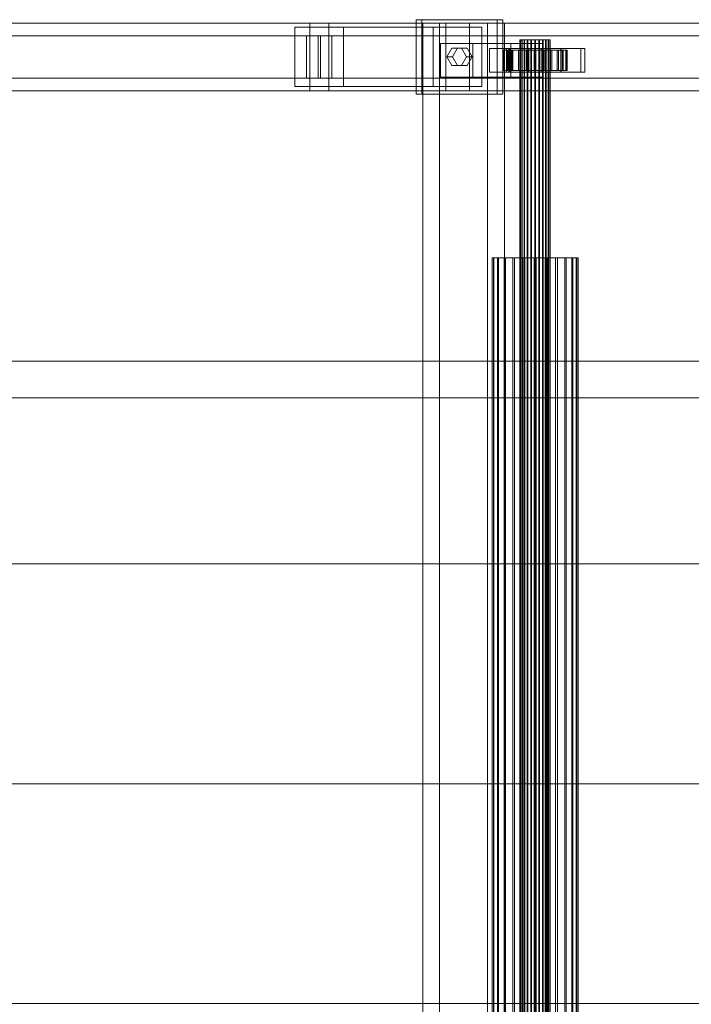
# Model space of a CAD drawing. Header units: millimetres. Extents: x -2233 to 65662, y -50530 to 6847.
# Tile 359 of 656: x 7022 to 7420, y -18130 to -17548. Entities that reach past the tile are written whole.
import ezdxf

# ---------------------------------------------------------------- set-up
doc = ezdxf.new("R2010")
doc.units = ezdxf.units.MM
doc.layers.add('superior_C01', color=7, linetype='Continuous', lineweight=0)

msp = doc.modelspace()

# ---------------------------------------------------------------- linework, layer by layer
at = {"layer": 'superior_C01'}
for p, q in [((7194.008, -17550), (6042.801, -17550)), ((6054.091, -17550), (7205.298, -17550)), ((7274.451, -17550), (6123.243, -17550)), ((6137.356, -17550), (7288.563, -17550)), ((7194.008, -17550), (7194.008, -17590)), ((7205.298, -17550), (7194.008, -17550)), ((8345.216, -17550), (7194.008, -17550)), ((7205.298, -17590), (7205.298, -17550)), ((7205.298, -17550), (8356.506, -17550)), ((7304.9, -17548), (7256.933, -17548)), ((7256.933, -17548), (7256.933, -17592)), ((7260.32, -17548), (7256.933, -17548)), ((7260.32, -17592), (7260.32, -17548)), ((7260.32, -17548), (7308.287, -17548)), ((7299.283, -17550), (7260.909, -17550)), ((7260.909, -17550), (7260.909, -18450)), ((7270.788, -17550), (7260.909, -17550)), ((7270.788, -18450), (7270.788, -17550)), ((7270.788, -17550), (7309.161, -17550)), ((7274.451, -17550), (7274.451, -17590)), ((7288.563, -17550), (7274.451, -17550)), ((8425.658, -17550), (7274.451, -17550)), ((7288.563, -17590), (7288.563, -17550)), ((7288.563, -17550), (8439.771, -17550)), ((7299.283, -18450), (7299.283, -17550)), ((7299.283, -17550), (7309.161, -17550)), ((7304.9, -17592), (7304.9, -17548)), ((7304.9, -17548), (7308.287, -17548)), ((7308.287, -17548), (7308.287, -17592)), ((7309.161, -17550), (7309.161, -18450)), ((7214.043, -17552.5), (7185.263, -17552.5)), ((7185.263, -17552.5), (7185.263, -17587.5)), ((7267.117, -17552.5), (7185.263, -17552.5)), ((7214.043, -17587.5), (7214.043, -17552.5)), ((7214.043, -17552.5), (7295.897, -17552.5)), ((7267.117, -17587.5), (7267.117, -17552.5)), ((7267.117, -17552.5), (7295.897, -17552.5)), ((7295.897, -17552.5), (7295.897, -17587.5)), ((7192.158, -17557.5), (6122.804, -17557.5)), ((6137.795, -17557.5), (7207.149, -17557.5)), ((7192.158, -17557.5), (7192.158, -17582.5)), ((7207.149, -17557.5), (7192.158, -17557.5)), ((7198.918, -17557.5), (7200.388, -17557.5)), ((7198.918, -17582.5), (7198.918, -17557.5)), ((8431.98, -17557.5), (7198.918, -17557.5)), ((7200.388, -17557.5), (7200.388, -17582.5)), ((7200.388, -17557.5), (8433.45, -17557.5)), ((7207.149, -17582.5), (7207.149, -17557.5)), ((7290.51, -17562), (7271.323, -17562)), ((7271.323, -17562), (7271.323, -17582)), ((7312.968, -17562), (7271.323, -17562)), ((7290.51, -17582), (7290.51, -17562)), ((7290.51, -17562), (7332.155, -17562)), ((7312.968, -17582), (7312.968, -17562)), ((7312.968, -17562), (7332.155, -17562)), ((7318.612, -17560), (7318.363, -17560)), ((7318.363, -17560), (7318.726, -17560)), ((7318.363, -18440), (7318.363, -17560)), ((7319.458, -17560), (7318.612, -17560)), ((7318.612, -18440), (7318.612, -17560)), ((7318.726, -17560), (7319.678, -17560)), ((7318.726, -18440), (7318.726, -17560)), ((7320.843, -17560), (7319.458, -17560)), ((7319.458, -18440), (7319.458, -17560)), ((7319.678, -17560), (7321.153, -17560)), ((7319.678, -18440), (7319.678, -17560)), ((7322.672, -17560), (7320.843, -17560)), ((7320.843, -18440), (7320.843, -17560)), ((7321.153, -17560), (7323.051, -17560)), ((7321.153, -18440), (7321.153, -17560)), ((7324.82, -17560), (7322.672, -17560)), ((7322.672, -18440), (7322.672, -17560)), ((7323.051, -17560), (7325.243, -17560)), ((7323.051, -18440), (7323.051, -17560)), ((7327.141, -17560), (7324.82, -17560)), ((7324.82, -18440), (7324.82, -17560)), ((7325.243, -17560), (7327.579, -17560)), ((7325.243, -18440), (7325.243, -17560)), ((7329.477, -17560), (7327.141, -17560)), ((7327.141, -18440), (7327.141, -17560)), ((7327.579, -17560), (7329.9, -17560)), ((7327.579, -18440), (7327.579, -17560)), ((7331.669, -17560), (7329.477, -17560)), ((7329.477, -18440), (7329.477, -17560)), ((7329.9, -17560), (7332.048, -17560)), ((7329.9, -18440), (7329.9, -17560)), ((7333.567, -17560), (7331.669, -17560)), ((7331.669, -18440), (7331.669, -17560)), ((7332.048, -17560), (7333.877, -17560)), ((7332.048, -18440), (7332.048, -17560)), ((7332.155, -17562), (7332.155, -17582)), ((7335.042, -17560), (7333.567, -17560)), ((7333.567, -18440), (7333.567, -17560)), ((7333.877, -17560), (7335.261, -17560)), ((7333.877, -18440), (7333.877, -17560)), ((7335.994, -17560), (7335.042, -17560)), ((7335.042, -18440), (7335.042, -17560)), ((7335.261, -17560), (7336.107, -17560)), ((7335.261, -18440), (7335.261, -17560)), ((7336.357, -17560), (7335.994, -17560)), ((7335.994, -17560), (7335.994, -18440)), ((7336.107, -17560), (7336.357, -17560)), ((7336.107, -18440), (7336.107, -17560)), ((7336.357, -18440), (7336.357, -17560)), ((7275.161, -17570), (7278.039, -17564.804)), ((7278.039, -17564.804), (7283.795, -17564.804)), ((7281.426, -17564.804), (7278.039, -17564.804)), ((7281.426, -17564.804), (7278.548, -17570)), ((7287.182, -17564.804), (7281.426, -17564.804)), ((7283.795, -17564.804), (7286.673, -17570)), ((7287.182, -17564.804), (7283.795, -17564.804)), ((7290.06, -17570), (7287.182, -17564.804)), ((7311.839, -17565), (7300.327, -17565)), ((7300.327, -17565), (7300.327, -17579)), ((7312.182, -17565), (7300.327, -17565)), ((7308.893, -17566), (7308.366, -17566)), ((7308.366, -17566), (7318.363, -17566)), ((7308.366, -17578), (7308.366, -17566)), ((7308.366, -17566), (7309.132, -17566)), ((7310.679, -17566), (7308.893, -17566)), ((7308.893, -17566), (7318.612, -17566)), ((7308.893, -17578), (7308.893, -17566)), ((7309.132, -17566), (7318.726, -17566)), ((7309.132, -17578), (7309.132, -17566)), ((7309.132, -17566), (7311.142, -17566)), ((7354.505, -17565), (7310.376, -17565)), ((7310.376, -17565), (7310.376, -17579)), ((7312.634, -17565), (7310.376, -17565)), ((7313.602, -17566), (7310.679, -17566)), ((7310.679, -17566), (7319.458, -17566)), ((7310.679, -17578), (7310.679, -17566)), ((7311.142, -17566), (7319.678, -17566)), ((7311.142, -17578), (7311.142, -17566)), ((7311.142, -17566), (7314.256, -17566)), ((7311.839, -17579), (7311.839, -17565)), ((7311.839, -17565), (7323.694, -17565)), ((7312.182, -17579), (7312.182, -17565)), ((7312.182, -17565), (7323.694, -17565)), ((7312.634, -17579), (7312.634, -17565)), ((7312.634, -17565), (7356.763, -17565)), ((7317.462, -17566), (7313.602, -17566)), ((7313.602, -17566), (7320.843, -17566)), ((7313.602, -17578), (7313.602, -17566)), ((7314.256, -17566), (7321.153, -17566)), ((7314.256, -17578), (7314.256, -17566)), ((7314.256, -17566), (7318.263, -17566)), ((7321.997, -17566), (7317.462, -17566)), ((7317.462, -17566), (7322.672, -17566)), ((7317.462, -17578), (7317.462, -17566)), ((7318.263, -17566), (7323.051, -17566)), ((7318.263, -17578), (7318.263, -17566)), ((7318.263, -17566), (7322.891, -17566)), ((7318.363, -17566), (7318.612, -17566)), ((7318.363, -17566), (7318.363, -17578)), ((7318.726, -17566), (7318.363, -17566)), ((7318.612, -17566), (7319.458, -17566)), ((7318.612, -17566), (7318.612, -17578)), ((7318.726, -17566), (7318.726, -17578)), ((7319.678, -17566), (7318.726, -17566)), ((7319.458, -17566), (7320.843, -17566)), ((7319.458, -17566), (7319.458, -17578)), ((7319.678, -17566), (7319.678, -17578)), ((7321.153, -17566), (7319.678, -17566)), ((7320.843, -17566), (7322.672, -17566)), ((7320.843, -17566), (7320.843, -17578)), ((7321.153, -17566), (7321.153, -17578)), ((7323.051, -17566), (7321.153, -17566)), ((7326.897, -17566), (7321.997, -17566)), ((7321.997, -17566), (7324.82, -17566)), ((7321.997, -17578), (7321.997, -17566)), ((7322.672, -17566), (7324.82, -17566)), ((7322.672, -17566), (7322.672, -17578)), ((7322.891, -17566), (7325.243, -17566)), ((7322.891, -17578), (7322.891, -17566)), ((7322.891, -17566), (7327.822, -17566)), ((7323.051, -17566), (7323.051, -17578)), ((7325.243, -17566), (7323.051, -17566)), ((7323.694, -17565), (7323.694, -17579)), ((7324.82, -17566), (7327.141, -17566)), ((7324.82, -17566), (7324.82, -17578)), ((7325.243, -17566), (7325.243, -17578)), ((7327.579, -17566), (7325.243, -17566)), ((7331.829, -17566), (7326.897, -17566)), ((7326.897, -17566), (7327.141, -17566)), ((7326.897, -17578), (7326.897, -17566)), ((7327.141, -17566), (7329.477, -17566)), ((7327.141, -17566), (7327.141, -17578)), ((7327.822, -17566), (7327.579, -17566)), ((7327.579, -17566), (7327.579, -17578)), ((7329.9, -17566), (7327.579, -17566)), ((7327.822, -17578), (7327.822, -17566)), ((7327.822, -17566), (7332.723, -17566)), ((7331.829, -17566), (7329.477, -17566)), ((7329.477, -17566), (7331.669, -17566)), ((7329.477, -17566), (7329.477, -17578)), ((7332.723, -17566), (7329.9, -17566)), ((7329.9, -17566), (7329.9, -17578)), ((7332.048, -17566), (7329.9, -17566)), ((7342.538, -17565), (7331.026, -17565)), ((7331.026, -17565), (7331.026, -17579)), ((7342.881, -17565), (7331.026, -17565)), ((7336.457, -17566), (7331.669, -17566)), ((7331.669, -17566), (7333.567, -17566)), ((7331.669, -17566), (7331.669, -17578)), ((7336.457, -17566), (7331.829, -17566)), ((7331.829, -17578), (7331.829, -17566)), ((7337.258, -17566), (7332.048, -17566)), ((7332.048, -17566), (7332.048, -17578)), ((7333.877, -17566), (7332.048, -17566)), ((7332.723, -17578), (7332.723, -17566)), ((7332.723, -17566), (7337.258, -17566)), ((7340.464, -17566), (7333.567, -17566)), ((7333.567, -17566), (7335.042, -17566)), ((7333.567, -17566), (7333.567, -17578)), ((7341.118, -17566), (7333.877, -17566)), ((7333.877, -17566), (7333.877, -17578)), ((7335.261, -17566), (7333.877, -17566)), ((7343.578, -17566), (7335.042, -17566)), ((7335.042, -17566), (7335.994, -17566)), ((7335.042, -17566), (7335.042, -17578)), ((7344.041, -17566), (7335.261, -17566)), ((7335.261, -17566), (7335.261, -17578)), ((7336.107, -17566), (7335.261, -17566)), ((7335.994, -17566), (7345.587, -17566)), ((7335.994, -17578), (7335.994, -17566)), ((7335.994, -17566), (7336.357, -17566)), ((7345.827, -17566), (7336.107, -17566)), ((7336.107, -17566), (7336.107, -17578)), ((7336.357, -17566), (7336.107, -17566)), ((7346.354, -17566), (7336.357, -17566)), ((7336.357, -17566), (7336.357, -17578)), ((7340.464, -17566), (7336.457, -17566)), ((7336.457, -17578), (7336.457, -17566)), ((7337.258, -17578), (7337.258, -17566)), ((7337.258, -17566), (7341.118, -17566)), ((7343.578, -17566), (7340.464, -17566)), ((7340.464, -17578), (7340.464, -17566)), ((7341.118, -17578), (7341.118, -17566)), ((7341.118, -17566), (7344.041, -17566)), ((7342.538, -17579), (7342.538, -17565)), ((7342.538, -17565), (7354.393, -17565)), ((7342.881, -17579), (7342.881, -17565)), ((7342.881, -17565), (7354.393, -17565)), ((7345.587, -17566), (7343.578, -17566)), ((7343.578, -17578), (7343.578, -17566)), ((7344.041, -17578), (7344.041, -17566)), ((7344.041, -17566), (7345.827, -17566)), ((7345.587, -17566), (7345.587, -17578)), ((7346.354, -17566), (7345.587, -17566)), ((7345.827, -17578), (7345.827, -17566)), ((7345.827, -17566), (7346.354, -17566)), ((7346.354, -17578), (7346.354, -17566)), ((7354.393, -17565), (7354.393, -17579)), ((7354.505, -17579), (7354.505, -17565)), ((7354.505, -17565), (7356.763, -17565)), ((7356.763, -17565), (7356.763, -17579)), ((7278.039, -17575.196), (7275.161, -17570)), ((7275.161, -17570), (7278.548, -17570)), ((7278.548, -17570), (7281.426, -17575.196)), ((7286.673, -17570), (7283.795, -17575.196)), ((7290.06, -17570), (7286.673, -17570)), ((7287.182, -17575.196), (7290.06, -17570)), ((7283.795, -17575.196), (7278.039, -17575.196)), ((7281.426, -17575.196), (7278.039, -17575.196)), ((7281.426, -17575.196), (7287.182, -17575.196)), ((7287.182, -17575.196), (7283.795, -17575.196)), ((7300.327, -17579), (7311.839, -17579)), ((7300.327, -17579), (7312.182, -17579)), ((7318.363, -17578), (7308.366, -17578)), ((7308.366, -17578), (7308.893, -17578)), ((7309.132, -17578), (7308.366, -17578)), ((7318.612, -17578), (7308.893, -17578)), ((7308.893, -17578), (7310.679, -17578)), ((7318.726, -17578), (7309.132, -17578)), ((7311.142, -17578), (7309.132, -17578)), ((7310.376, -17579), (7354.505, -17579)), ((7310.376, -17579), (7312.634, -17579)), ((7319.458, -17578), (7310.679, -17578)), ((7310.679, -17578), (7313.602, -17578)), ((7319.678, -17578), (7311.142, -17578)), ((7314.256, -17578), (7311.142, -17578)), ((7323.694, -17579), (7311.839, -17579)), ((7323.694, -17579), (7312.182, -17579)), ((7356.763, -17579), (7312.634, -17579)), ((7320.843, -17578), (7313.602, -17578)), ((7313.602, -17578), (7317.462, -17578)), ((7321.153, -17578), (7314.256, -17578)), ((7318.263, -17578), (7314.256, -17578)), ((7322.672, -17578), (7317.462, -17578)), ((7317.462, -17578), (7321.997, -17578)), ((7323.051, -17578), (7318.263, -17578)), ((7322.891, -17578), (7318.263, -17578)), ((7318.612, -17578), (7318.363, -17578)), ((7318.363, -17578), (7318.726, -17578)), ((7319.458, -17578), (7318.612, -17578)), ((7318.726, -17578), (7319.678, -17578)), ((7320.843, -17578), (7319.458, -17578)), ((7319.678, -17578), (7321.153, -17578)), ((7322.672, -17578), (7320.843, -17578)), ((7321.153, -17578), (7323.051, -17578)), ((7324.82, -17578), (7321.997, -17578)), ((7321.997, -17578), (7326.897, -17578)), ((7324.82, -17578), (7322.672, -17578)), ((7325.243, -17578), (7322.891, -17578)), ((7327.822, -17578), (7322.891, -17578)), ((7323.051, -17578), (7325.243, -17578)), ((7327.141, -17578), (7324.82, -17578)), ((7325.243, -17578), (7327.579, -17578)), ((7327.141, -17578), (7326.897, -17578)), ((7326.897, -17578), (7331.829, -17578)), ((7329.477, -17578), (7327.141, -17578)), ((7327.579, -17578), (7327.822, -17578)), ((7327.579, -17578), (7329.9, -17578)), ((7332.723, -17578), (7327.822, -17578)), ((7331.669, -17578), (7329.477, -17578)), ((7329.477, -17578), (7331.829, -17578)), ((7329.9, -17578), (7332.723, -17578)), ((7329.9, -17578), (7332.048, -17578)), ((7331.026, -17579), (7342.538, -17579)), ((7331.026, -17579), (7342.881, -17579)), ((7333.567, -17578), (7331.669, -17578)), ((7331.669, -17578), (7336.457, -17578)), ((7331.829, -17578), (7336.457, -17578)), ((7332.048, -17578), (7337.258, -17578)), ((7332.048, -17578), (7333.877, -17578)), ((7337.258, -17578), (7332.723, -17578)), ((7335.042, -17578), (7333.567, -17578)), ((7333.567, -17578), (7340.464, -17578)), ((7333.877, -17578), (7341.118, -17578)), ((7333.877, -17578), (7335.261, -17578)), ((7335.994, -17578), (7335.042, -17578)), ((7335.042, -17578), (7343.578, -17578)), ((7335.261, -17578), (7344.041, -17578)), ((7335.261, -17578), (7336.107, -17578)), ((7345.587, -17578), (7335.994, -17578)), ((7336.357, -17578), (7335.994, -17578)), ((7336.107, -17578), (7345.827, -17578)), ((7336.107, -17578), (7336.357, -17578)), ((7336.357, -17578), (7346.354, -17578)), ((7336.457, -17578), (7340.464, -17578)), ((7341.118, -17578), (7337.258, -17578)), ((7340.464, -17578), (7343.578, -17578)), ((7344.041, -17578), (7341.118, -17578)), ((7354.393, -17579), (7342.538, -17579)), ((7354.393, -17579), (7342.881, -17579)), ((7343.578, -17578), (7345.587, -17578)), ((7345.827, -17578), (7344.041, -17578)), ((7345.587, -17578), (7346.354, -17578)), ((7346.354, -17578), (7345.827, -17578)), ((7356.763, -17579), (7354.505, -17579)), ((6122.804, -17582.5), (7192.158, -17582.5)), ((6137.795, -17582.5), (7207.149, -17582.5)), ((7192.158, -17582.5), (7207.149, -17582.5)), ((7200.388, -17582.5), (7198.918, -17582.5)), ((7198.918, -17582.5), (8431.98, -17582.5)), ((7200.388, -17582.5), (8433.45, -17582.5)), ((7271.323, -17582), (7290.51, -17582)), ((7271.323, -17582), (7312.968, -17582)), ((7332.155, -17582), (7290.51, -17582)), ((7332.155, -17582), (7312.968, -17582)), ((6042.801, -17590), (7194.008, -17590)), ((6054.091, -17590), (7205.298, -17590)), ((6123.243, -17590), (7274.451, -17590)), ((6137.356, -17590), (7288.563, -17590)), ((7185.263, -17587.5), (7214.043, -17587.5)), ((7267.117, -17587.5), (7185.263, -17587.5)), ((7194.008, -17590), (7205.298, -17590)), ((7194.008, -17590), (8345.216, -17590)), ((7205.298, -17590), (8356.506, -17590)), ((7295.897, -17587.5), (7214.043, -17587.5)), ((7295.897, -17587.5), (7267.117, -17587.5)), ((7274.451, -17590), (7288.563, -17590)), ((7274.451, -17590), (8425.658, -17590)), ((7288.563, -17590), (8439.771, -17590)), ((7256.933, -17592), (7304.9, -17592)), ((7256.933, -17592), (7260.32, -17592)), ((7308.287, -17592), (7260.32, -17592)), ((7308.287, -17592), (7304.9, -17592)), ((7302.673, -17688.85), (7301.967, -17688.85)), ((7301.967, -17688.85), (7302.993, -17688.85)), ((7301.967, -18311.15), (7301.967, -17688.85)), ((7305.06, -17688.85), (7302.673, -17688.85)), ((7302.673, -18311.15), (7302.673, -17688.85)), ((7302.993, -17688.85), (7305.678, -17688.85)), ((7302.993, -18311.15), (7302.993, -17688.85)), ((7308.968, -17688.85), (7305.06, -17688.85)), ((7305.06, -18311.15), (7305.06, -17688.85)), ((7305.678, -17688.85), (7309.842, -17688.85)), ((7305.678, -18311.15), (7305.678, -17688.85)), ((7314.128, -17688.85), (7308.968, -17688.85)), ((7308.968, -18311.15), (7308.968, -17688.85)), ((7309.842, -17688.85), (7315.199, -17688.85)), ((7309.842, -18311.15), (7309.842, -17688.85)), ((7320.191, -17688.85), (7314.128, -17688.85)), ((7314.128, -18311.15), (7314.128, -17688.85)), ((7315.199, -17688.85), (7321.385, -17688.85)), ((7315.199, -18311.15), (7315.199, -17688.85)), ((7326.742, -17688.85), (7320.191, -17688.85)), ((7320.191, -18311.15), (7320.191, -17688.85)), ((7321.385, -17688.85), (7327.978, -17688.85)), ((7321.385, -18311.15), (7321.385, -17688.85)), ((7333.335, -17688.85), (7326.742, -17688.85)), ((7326.742, -18311.15), (7326.742, -17688.85)), ((7327.978, -17688.85), (7334.529, -17688.85)), ((7327.978, -18311.15), (7327.978, -17688.85)), ((7339.521, -17688.85), (7333.335, -17688.85)), ((7333.335, -18311.15), (7333.335, -17688.85)), ((7334.529, -17688.85), (7340.592, -17688.85)), ((7334.529, -18311.15), (7334.529, -17688.85)), ((7344.878, -17688.85), (7339.521, -17688.85)), ((7339.521, -18311.15), (7339.521, -17688.85)), ((7340.592, -17688.85), (7345.752, -17688.85)), ((7340.592, -18311.15), (7340.592, -17688.85)), ((7349.041, -17688.85), (7344.878, -17688.85)), ((7344.878, -18311.15), (7344.878, -17688.85)), ((7345.752, -17688.85), (7349.66, -17688.85)), ((7345.752, -18311.15), (7345.752, -17688.85)), ((7351.727, -17688.85), (7349.041, -17688.85)), ((7349.041, -18311.15), (7349.041, -17688.85)), ((7349.66, -17688.85), (7352.047, -17688.85)), ((7349.66, -18311.15), (7349.66, -17688.85)), ((7352.752, -17688.85), (7351.727, -17688.85)), ((7351.727, -17688.85), (7351.727, -18311.15)), ((7352.047, -17688.85), (7352.752, -17688.85)), ((7352.047, -18311.15), (7352.047, -17688.85)), ((7352.752, -18311.15), (7352.752, -17688.85)), ((1105.699, -17750), (10210.031, -17750)), ((10211.451, -17750), (1107.119, -17750)), ((6598.176, -17771.702), (7538.801, -17771.702)), ((7540.485, -17771.702), (6599.86, -17771.702)), ((6617.491, -17870), (7558.116, -17870)), ((7559.8, -17870), (6619.175, -17870)), ((6617.491, -18000), (7558.116, -18000)), ((7559.8, -18000), (6619.175, -18000)), ((6617.491, -18130), (7558.116, -18130)), ((7559.8, -18130), (6619.175, -18130))]:
    msp.add_line(p, q, dxfattribs=at)

doc.saveas('drawing.dxf')
